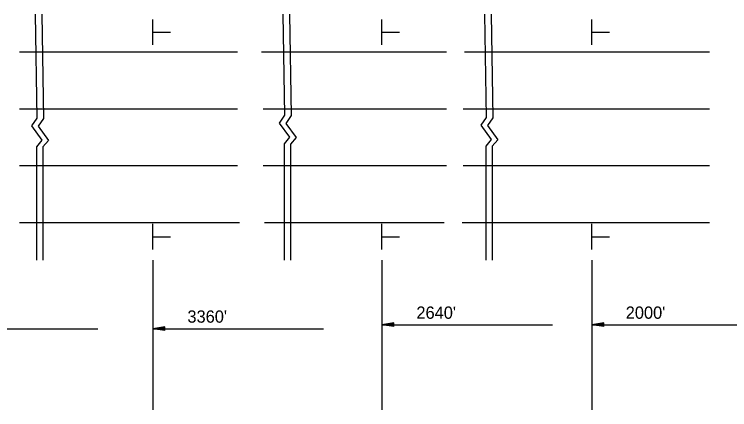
# Model space of a CAD drawing. Extents: x -100 to 745, y -1581 to -107.
# Drawn here: x -44.62 to -6.11, y -545.56 to -524.26 of the extents above; entities that cross this region are included whole.
import ezdxf

# ---------------------------------------------------------------- set-up
doc = ezdxf.new("R2010")
doc.units = 0
doc.layers.add('Default', color=7, linetype='Continuous')

msp = doc.modelspace()

# ---------------------------------------------------------------- linework, layer by layer
at = {"layer": 'Default'}
for p, q in [((-37.169, -525.914), (-37.169, -524.536)), ((-24.844, -525.914), (-24.844, -524.536)), ((-13.542, -525.914), (-13.542, -524.536)), ((-37.149, -525.229), (-36.208, -525.229)), ((-24.824, -525.229), (-23.883, -525.229)), ((-13.522, -525.229), (-12.581, -525.229)), ((-44.337, -526.292), (-32.597, -526.292)), ((-31.312, -526.292), (-21.365, -526.292)), ((-20.395, -526.292), (-7.201, -526.292)), ((-44.337, -529.354), (-32.597, -529.354)), ((-31.232, -529.354), (-21.365, -529.354)), ((-20.455, -529.354), (-7.201, -529.354)), ((-44.337, -532.416), (-32.597, -532.416)), ((-31.232, -532.416), (-21.365, -532.416)), ((-20.455, -532.416), (-7.201, -532.416)), ((-44.337, -535.479), (-32.496, -535.479)), ((-37.169, -536.935), (-37.169, -535.557)), ((-31.151, -535.479), (-21.484, -535.479)), ((-24.844, -536.936), (-24.844, -535.558)), ((-20.515, -535.479), (-7.201, -535.479)), ((-13.542, -536.935), (-13.542, -535.557)), ((-37.149, -536.25), (-36.208, -536.25)), ((-24.824, -536.25), (-23.883, -536.25)), ((-13.522, -536.25), (-12.581, -536.25)), ((-37.169, -537.506), (-37.169, -545.559)), ((-24.844, -537.506), (-24.844, -545.559)), ((-13.542, -537.506), (-13.542, -545.559)), ((-24.184, -540.889), (-24.844, -540.988)), ((-24.184, -540.905), (-24.734, -540.988)), ((-24.184, -540.922), (-24.621, -540.988)), ((-24.184, -540.938), (-24.511, -540.988)), ((-24.184, -540.955), (-24.399, -540.988)), ((-24.184, -540.972), (-24.288, -540.988)), ((-24.184, -541.087), (-24.184, -540.889)), ((-12.882, -540.889), (-13.542, -540.988)), ((-12.882, -540.905), (-13.432, -540.988)), ((-12.882, -540.922), (-13.318, -540.988)), ((-12.882, -540.938), (-13.208, -540.988)), ((-12.882, -540.955), (-13.096, -540.988)), ((-12.882, -540.972), (-12.986, -540.988)), ((-12.882, -541.087), (-12.882, -540.889)), ((-49.325, -541.199), (-40.131, -541.199)), ((-36.509, -541.1), (-37.169, -541.199)), ((-37.169, -541.199), (-27.976, -541.199)), ((-36.509, -541.298), (-37.169, -541.199)), ((-36.509, -541.116), (-37.059, -541.199)), ((-36.509, -541.282), (-37.059, -541.199)), ((-36.509, -541.133), (-36.945, -541.199)), ((-36.509, -541.265), (-36.945, -541.199)), ((-36.509, -541.15), (-36.835, -541.199)), ((-36.509, -541.248), (-36.835, -541.199)), ((-36.509, -541.167), (-36.723, -541.199)), ((-36.509, -541.231), (-36.723, -541.199)), ((-36.509, -541.183), (-36.613, -541.199)), ((-36.509, -541.214), (-36.613, -541.199)), ((-36.509, -541.298), (-36.509, -541.1)), ((-24.844, -540.988), (-15.651, -540.988)), ((-24.184, -541.087), (-24.844, -540.988)), ((-24.184, -541.07), (-24.734, -540.988)), ((-24.184, -541.053), (-24.621, -540.988)), ((-24.184, -541.037), (-24.511, -540.988)), ((-24.184, -541.02), (-24.399, -540.988)), ((-24.184, -541.003), (-24.288, -540.988)), ((-13.542, -540.988), (-4.349, -540.988)), ((-12.882, -541.087), (-13.542, -540.988)), ((-12.882, -541.07), (-13.432, -540.988)), ((-12.882, -541.053), (-13.318, -540.988)), ((-12.882, -541.037), (-13.208, -540.988)), ((-12.882, -541.02), (-13.096, -540.988)), ((-12.882, -541.003), (-12.986, -540.988))]:
    msp.add_line(p, q, dxfattribs=at)
for points in [[(-43.491, -524.265), (-43.406, -529.855), (-43.692, -530.28), (-43.135, -531.043), (-43.428, -531.395), (-43.43, -537.506)], [(-43.139, -524.265), (-43.054, -529.87), (-43.34, -530.295), (-42.783, -531.058), (-43.076, -531.41), (-43.077, -537.506)], [(-30.158, -524.265), (-30.075, -529.703), (-30.361, -530.128), (-29.803, -530.89), (-30.097, -531.243), (-30.098, -537.506)], [(-29.806, -524.265), (-29.723, -529.717), (-30.009, -530.143), (-29.452, -530.905), (-29.745, -531.257), (-29.746, -537.506)], [(-19.307, -524.265), (-19.222, -529.818), (-19.508, -530.243), (-18.951, -531.006), (-19.244, -531.358), (-19.246, -537.506)], [(-18.955, -524.265), (-18.87, -529.833), (-19.156, -530.258), (-18.599, -531.021), (-18.892, -531.373), (-18.893, -537.506)]]:
    msp.add_lwpolyline(points, dxfattribs=at)

# ---------------------------------------------------------------- texts
for s, p in [("3360'", (-35.302, -540.873)), ("2640'", (-22.977, -540.662)), ("2000'", (-11.711, -540.662))]:
    msp.add_text(s, height=0.6606, dxfattribs=at).set_placement(p)

doc.saveas('drawing.dxf')
